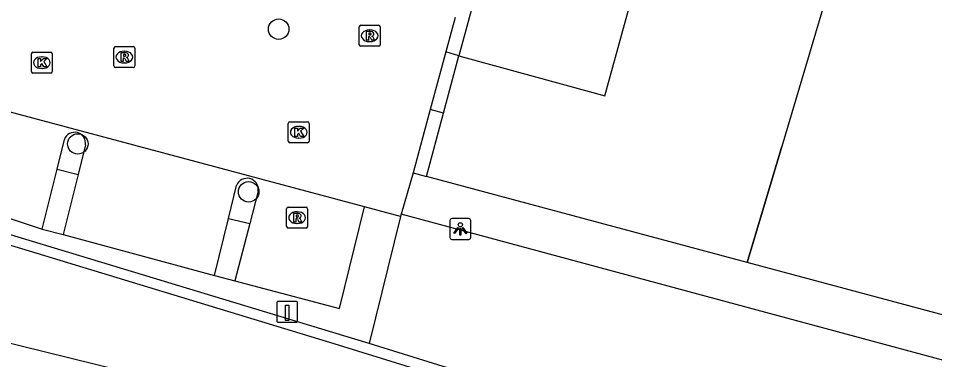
# Model space of a CAD drawing. Extents: x 162990 to 165007, y 383433 to 384336.
# Drawn here: x 163657.21 to 163701, y 383905.27 to 383921.61 of the extents above; entities that cross this region are included whole.
import ezdxf

# ---------------------------------------------------------------- set-up
doc = ezdxf.new("R2010")
doc.units = 0
for name, color, linetype in [('IMGEO_Boom', 7, 'Continuous'), ('IMGEO_Geluidsscherm', 7, 'Continuous'), ('IMGEO_Grasland_overig', 7, 'Continuous'), ('IMGEO_Groenvoorziening', 7, 'Continuous'), ('IMGEO_Hek', 7, 'Continuous'), ('IMGEO_Kolk', 7, 'Continuous'), ('IMGEO_Laadpaal', 7, 'Continuous'), ('IMGEO_Lichtpunt', 7, 'Continuous'), ('IMGEO_Pand', 7, 'Continuous'), ('IMGEO_Parkeervlak_open', 7, 'Continuous'), ('IMGEO_Rijbaan_lokaal_open', 7, 'Continuous'), ('IMGEO_Rioolput', 7, 'Continuous'), ('IMGEO_Spoorbaan_halfverhard', 7, 'Continuous'), ('IMGEO_Verkeerseiland_open', 7, 'Continuous'), ('IMGEO_Voetpad_open', 7, 'Continuous')]:
    doc.layers.add(name, color=color, linetype=linetype)

msp = doc.modelspace()

# ---------------------------------------------------------------- linework, layer by layer
at = {"layer": 'IMGEO_Boom'}
for centre in [(163669.653, 383921.087), (163660.054, 383915.596), (163668.218, 383913.303)]:
    msp.add_circle(centre, 0.489, dxfattribs=at)
at = {"layer": 'IMGEO_Geluidsscherm'}
msp.add_lwpolyline([(163555.79, 383937.222), (163564.646, 383935.431), (163579.692, 383931.881), (163589.465, 383929.727), (163599.072, 383927.517), (163605.168, 383926.118), (163613.02, 383923.823), (163634.587, 383917.404), (163655.721, 383911.082), (163672.29, 383906.041), (163680.003, 383903.652), (163680.457, 383903.531)], dxfattribs=at)
at = {"layer": 'IMGEO_Grasland_overig'}
msp.add_lwpolyline([(163443.216, 383956.832), (163466.917, 383952.997), (163487.883, 383949.526), (163505.529, 383947.116), (163506.203, 383946.946), (163536.04, 383941.212), (163554.665, 383937.466), (163555.79, 383937.222), (163564.646, 383935.431), (163579.692, 383931.881), (163589.465, 383929.727), (163599.072, 383927.517), (163605.168, 383926.118), (163613.02, 383923.823), (163634.587, 383917.404), (163655.721, 383911.082), (163672.29, 383906.041), (163680.003, 383903.652)], dxfattribs=at)
at = {"layer": 'IMGEO_Groenvoorziening'}
for points in [[(163707.39, 383935.603), (163703.527, 383930.905), (163701.096, 383929.591), (163697.268, 383927.521), (163693.691, 383915.474), (163692.043, 383909.923)], [(163677.533, 383917.072), (163678.267, 383919.806)], [(163677.533, 383917.072), (163676.895, 383917.244)], [(163676.719, 383914.035), (163677.533, 383917.072)], [(163680.457, 383903.531), (163680.535, 383904.008), (163673.981, 383906.039)]]:
    msp.add_lwpolyline(points, dxfattribs=at)
at = {"layer": 'IMGEO_Hek'}
msp.add_lwpolyline([(163692.043, 383909.923), (163693.691, 383915.474)], dxfattribs=at)
at = {"layer": 'IMGEO_Kolk'}
for p, q in [((163657.833, 383919.058), (163657.833, 383919.91)), ((163657.908, 383919.984), (163658.76, 383919.984)), ((163658.321, 383919.764), (163658.346, 383919.764)), ((163658.834, 383919.91), (163658.834, 383919.058)), ((163658.76, 383918.984), (163657.908, 383918.984)), ((163658.344, 383919.204), (163658.319, 383919.204)), ((163670.186, 383916.652), (163671.038, 383916.652)), ((163670.111, 383915.726), (163670.111, 383916.578)), ((163670.599, 383916.432), (163670.624, 383916.432)), ((163671.112, 383916.578), (163671.112, 383915.726)), ((163670.622, 383915.872), (163670.597, 383915.872)), ((163671.038, 383915.652), (163670.186, 383915.652))]:
    msp.add_line(p, q, dxfattribs=at)
for points in [[(163657.833, 383919.058), (163657.833, 383919.91)], [(163657.908, 383919.984), (163658.76, 383919.984)], [(163658.834, 383919.91), (163658.834, 383919.058)], [(163658.154, 383919.684), (163658.277, 383919.684), (163658.277, 383919.533), (163658.407, 383919.684), (163658.571, 383919.684), (163658.425, 383919.533), (163658.578, 383919.284), (163658.426, 383919.284), (163658.341, 383919.448), (163658.277, 383919.381), (163658.277, 383919.284), (163658.154, 383919.284), (163658.154, 383919.684)], [(163658.76, 383918.984), (163657.908, 383918.984)], [(163670.186, 383916.652), (163671.038, 383916.652)], [(163670.111, 383915.726), (163670.111, 383916.578)], [(163670.432, 383916.352), (163670.555, 383916.352), (163670.555, 383916.201), (163670.685, 383916.352), (163670.849, 383916.352), (163670.703, 383916.201), (163670.856, 383915.952), (163670.704, 383915.952), (163670.619, 383916.116), (163670.555, 383916.049), (163670.555, 383915.952), (163670.432, 383915.952), (163670.432, 383916.352)], [(163671.112, 383916.578), (163671.112, 383915.726)], [(163671.038, 383915.652), (163670.186, 383915.652)]]:
    msp.add_lwpolyline(points, dxfattribs=at)
for centre, start, end in [((163657.91, 383919.908), 91.552, 178.448), ((163657.91, 383919.908), 91.552, 178.448), ((163658.758, 383919.908), 1.552, 88.448), ((163658.758, 383919.908), 1.552, 88.448), ((163657.91, 383919.06), 181.552, 268.448), ((163657.91, 383919.06), 181.552, 268.448), ((163658.758, 383919.06), 271.552, 358.448), ((163658.758, 383919.06), 271.552, 358.448), ((163670.188, 383916.576), 91.552, 178.448), ((163670.188, 383916.576), 91.552, 178.448), ((163671.036, 383916.576), 1.552, 88.448), ((163671.036, 383916.576), 1.552, 88.448), ((163670.188, 383915.728), 181.552, 268.448), ((163670.188, 383915.728), 181.552, 268.448), ((163671.036, 383915.728), 271.552, 358.448), ((163671.036, 383915.728), 271.552, 358.448)]:
    msp.add_arc(centre, 0.0765, start, end, dxfattribs=at)
for centre, major_axis, ratio, start_param, end_param in [((163658.32, 383919.484), (-0.387, 0.002), 0.722429, 4.712389, 7.853982), ((163658.345, 383919.484), (-0.39, 0.002), 0.717154, 1.570796, 4.712389), ((163670.598, 383916.152), (-0.387, 0.002), 0.722429, 4.712389, 7.853982), ((163670.623, 383916.152), (-0.39, 0.002), 0.717154, 1.570796, 4.712389)]:
    msp.add_ellipse(centre, major_axis=major_axis, ratio=ratio, start_param=start_param, end_param=end_param, dxfattribs=at)
at = {"layer": 'IMGEO_Laadpaal'}
for p, q in [((163669.56, 383907.976), (163669.56, 383907.135)), ((163669.56, 383907.976), (163669.56, 383907.135)), ((163670.476, 383908.06), (163669.635, 383908.06)), ((163670.476, 383908.06), (163669.635, 383908.06)), ((163670.56, 383907.144), (163670.56, 383907.985)), ((163670.56, 383907.144), (163670.56, 383907.985)), ((163669.644, 383907.06), (163670.485, 383907.06)), ((163669.644, 383907.06), (163670.485, 383907.06))]:
    msp.add_line(p, q, dxfattribs=at)
msp.add_lwpolyline([(163669.975, 383907.873), (163670.135, 383907.873), (163670.135, 383907.14), (163669.975, 383907.14), (163669.975, 383907.873)], dxfattribs=at)
for centre, start, end in [((163669.638, 383907.982), 92.4484, 184.2845), ((163669.638, 383907.982), 92.4484, 184.2845), ((163670.482, 383907.982), 2.4484, 94.2845), ((163670.482, 383907.982), 2.4484, 94.2845), ((163669.638, 383907.138), 182.4484, 274.2845), ((163669.638, 383907.138), 182.4484, 274.2845), ((163670.482, 383907.138), 272.4484, 4.2845), ((163670.482, 383907.138), 272.4484, 4.2845)]:
    msp.add_arc(centre, 0.0779, start, end, dxfattribs=at)
at = {"layer": 'IMGEO_Lichtpunt'}
for p, q in [((163677.836, 383911.927), (163677.836, 383911.12)), ((163677.836, 383911.927), (163677.836, 383911.12)), ((163678.738, 383912.022), (163677.93, 383912.022)), ((163678.738, 383912.022), (163677.93, 383912.022)), ((163678.832, 383911.12), (163678.832, 383911.927)), ((163678.832, 383911.12), (163678.832, 383911.927)), ((163677.93, 383911.026), (163678.738, 383911.026)), ((163677.93, 383911.026), (163678.738, 383911.026))]:
    msp.add_line(p, q, dxfattribs=at)
for points in [[(163678.21, 383911.591), (163678.249, 383911.563), (163678.061, 383911.301), (163678.023, 383911.328), (163678.21, 383911.591)], [(163678.312, 383911.543), (163678.359, 383911.543), (163678.359, 383911.221), (163678.312, 383911.221), (163678.312, 383911.543)], [(163678.422, 383911.563), (163678.46, 383911.59), (163678.647, 383911.328), (163678.608, 383911.3), (163678.422, 383911.563)]]:
    msp.add_lwpolyline(points, dxfattribs=at)
msp.add_circle((163678.335, 383911.725), 0.0994, dxfattribs=at)
for centre, start, end in [((163677.93, 383911.927), 90, 180), ((163677.93, 383911.927), 90, 180), ((163678.738, 383911.927), 0, 90), ((163678.738, 383911.927), 0, 90), ((163677.93, 383911.12), 180, 270), ((163677.93, 383911.12), 180, 270), ((163678.738, 383911.12), 270, 0), ((163678.738, 383911.12), 270, 360)]:
    msp.add_arc(centre, 0.0946, start, end, dxfattribs=at)
at = {"layer": 'IMGEO_Pand'}
for points in [[(163681.571, 383932.417), (163681.277, 383931.314), (163680.018, 383926.27), (163678.267, 383919.806)], [(163678.267, 383919.806), (163684.662, 383918.056), (163685.245, 383917.897), (163686.564, 383922.72), (163688.262, 383929.008), (163690.659, 383928.4), (163690.407, 383927.46), (163693.057, 383926.751), (163693.704, 383929.169)]]:
    msp.add_lwpolyline(points, dxfattribs=at)
at = {"layer": 'IMGEO_Parkeervlak_open'}
for points in [[(163659.063, 383914.383), (163659.416, 383915.809)], [(163660.416, 383915.547), (163660.066, 383914.128)], [(163658.354, 383911.519), (163659.063, 383914.383)], [(163660.066, 383914.128), (163659.357, 383911.258)], [(163667.255, 383912.032), (163667.636, 383913.603)], [(163668.675, 383913.337), (163668.274, 383911.793)], [(163666.592, 383909.293), (163667.255, 383912.032)], [(163668.274, 383911.793), (163667.56, 383909.048)]]:
    msp.add_lwpolyline(points, dxfattribs=at)
for centre, radius, start, end in [((163659.904, 383915.634), 0.519, 350.3657, 160.2713), ((163668.141, 383913.413), 0.539, 351.9072, 159.3724)]:
    msp.add_arc(centre, radius, start, end, dxfattribs=at)
at = {"layer": 'IMGEO_Rijbaan_lokaal_open'}
for points in [[(163678.094, 383921.638), (163677.637, 383919.996)], [(163677.637, 383919.996), (163676.895, 383917.244)], [(163673.762, 383912.585), (163654.667, 383917.689)], [(163676.895, 383917.244), (163676.076, 383914.207)], [(163676.076, 383914.207), (163675.505, 383912.228)], [(163675.48, 383912.126), (163673.762, 383912.585)], [(163675.505, 383912.228), (163675.48, 383912.126)]]:
    msp.add_lwpolyline(points, dxfattribs=at)
at = {"layer": 'IMGEO_Rioolput'}
for p, q in [((163673.501, 383920.345), (163673.501, 383921.197)), ((163673.576, 383921.271), (163674.428, 383921.271)), ((163673.989, 383921.051), (163674.014, 383921.051)), ((163674.502, 383921.197), (163674.502, 383920.345)), ((163661.777, 383919.327), (163661.777, 383920.179)), ((163661.852, 383920.253), (163662.704, 383920.253)), ((163662.778, 383920.179), (163662.778, 383919.327)), ((163674.428, 383920.271), (163673.576, 383920.271)), ((163674.012, 383920.491), (163673.987, 383920.491)), ((163662.265, 383920.033), (163662.29, 383920.033)), ((163662.288, 383919.473), (163662.263, 383919.473)), ((163662.704, 383919.253), (163661.852, 383919.253)), ((163670.032, 383911.641), (163670.032, 383912.493)), ((163670.107, 383912.567), (163670.959, 383912.567)), ((163670.52, 383912.347), (163670.545, 383912.347)), ((163671.033, 383912.493), (163671.033, 383911.641)), ((163670.959, 383911.567), (163670.107, 383911.567)), ((163670.543, 383911.787), (163670.518, 383911.787))]:
    msp.add_line(p, q, dxfattribs=at)
for points in [[(163673.501, 383920.345), (163673.501, 383921.197)], [(163673.576, 383921.271), (163674.428, 383921.271)], [(163674.502, 383921.197), (163674.502, 383920.345)], [(163674.09, 383920.969), (163673.838, 383920.971), (163673.838, 383920.571)], [(163673.838, 383920.571), (163673.962, 383920.571), (163673.962, 383920.733), (163673.973, 383920.733)], [(163674.016, 383920.89), (163673.962, 383920.89), (163673.962, 383920.809)], [(163673.962, 383920.809), (163674.014, 383920.809)], [(163674.02, 383920.704), (163674.091, 383920.571), (163674.231, 383920.571), (163674.166, 383920.697)], [(163661.777, 383919.327), (163661.777, 383920.179)], [(163661.852, 383920.253), (163662.704, 383920.253)], [(163662.778, 383920.179), (163662.778, 383919.327)], [(163674.428, 383920.271), (163673.576, 383920.271)], [(163662.366, 383919.951), (163662.114, 383919.953), (163662.114, 383919.553)], [(163662.114, 383919.553), (163662.238, 383919.553), (163662.238, 383919.715), (163662.249, 383919.715)], [(163662.292, 383919.872), (163662.238, 383919.872), (163662.238, 383919.791)], [(163662.238, 383919.791), (163662.29, 383919.791)], [(163662.296, 383919.686), (163662.367, 383919.553), (163662.507, 383919.553), (163662.442, 383919.679)], [(163662.704, 383919.253), (163661.852, 383919.253)], [(163670.032, 383911.641), (163670.032, 383912.493)], [(163670.107, 383912.567), (163670.959, 383912.567)], [(163670.621, 383912.265), (163670.369, 383912.267), (163670.369, 383911.867)], [(163671.033, 383912.493), (163671.033, 383911.641)], [(163670.369, 383911.867), (163670.493, 383911.867), (163670.493, 383912.029), (163670.504, 383912.029)], [(163670.547, 383912.186), (163670.493, 383912.186), (163670.493, 383912.105)], [(163670.493, 383912.105), (163670.545, 383912.105)], [(163670.551, 383912), (163670.622, 383911.867), (163670.762, 383911.867), (163670.697, 383911.993)], [(163670.959, 383911.567), (163670.107, 383911.567)]]:
    msp.add_lwpolyline(points, dxfattribs=at)
for centre, radius, start, end in [((163673.578, 383921.195), 0.0765, 91.552, 178.448), ((163673.578, 383921.195), 0.0765, 91.552, 178.448), ((163674.426, 383921.195), 0.0765, 1.552, 88.448), ((163674.426, 383921.195), 0.0765, 1.552, 88.448), ((163673.972, 383920.68), 0.0533, 26.0293, 88.6989), ((163673.998, 383920.998), 0.19, 274.7715, 282.9687), ((163674.022, 383920.794), 0.0964, 77.0061, 93.1865), ((163674.036, 383920.851), 0.0378, 276.6634, 79.6772), ((163674.089, 383920.859), 0.109, 350.3612, 89.416), ((163674.087, 383920.859), 0.112, 277.5842, 350.9817), ((163674.071, 383920.644), 0.108, 29.5134, 73.7905), ((163661.854, 383920.177), 0.0765, 91.552, 178.448), ((163661.854, 383920.177), 0.0765, 91.552, 178.448), ((163662.702, 383920.177), 0.0765, 1.552, 88.448), ((163662.702, 383920.177), 0.0765, 1.552, 88.448), ((163673.578, 383920.347), 0.0765, 181.552, 268.448), ((163673.578, 383920.347), 0.0765, 181.552, 268.448), ((163674.426, 383920.347), 0.0765, 271.552, 358.448), ((163674.426, 383920.347), 0.0765, 271.552, 358.448), ((163662.248, 383919.662), 0.0533, 26.0293, 88.6989), ((163662.274, 383919.98), 0.19, 274.7715, 282.9687), ((163662.298, 383919.776), 0.0964, 77.0061, 93.1865), ((163662.312, 383919.833), 0.0378, 276.6634, 79.6772), ((163662.365, 383919.841), 0.109, 350.3612, 89.416), ((163662.363, 383919.841), 0.112, 277.5842, 350.9817), ((163662.347, 383919.626), 0.108, 29.5134, 73.7905), ((163661.854, 383919.329), 0.0765, 181.552, 268.448), ((163661.854, 383919.329), 0.0765, 181.552, 268.448), ((163662.702, 383919.329), 0.0765, 271.552, 358.448), ((163662.702, 383919.329), 0.0765, 271.552, 358.448), ((163670.109, 383912.491), 0.0765, 91.552, 178.448), ((163670.109, 383912.491), 0.0765, 91.552, 178.448), ((163670.62, 383912.155), 0.109, 350.3612, 89.416), ((163670.957, 383912.491), 0.0765, 1.552, 88.448), ((163670.957, 383912.491), 0.0765, 1.552, 88.448), ((163670.503, 383911.976), 0.0533, 26.0293, 88.6989), ((163670.529, 383912.294), 0.19, 274.7715, 282.9687), ((163670.553, 383912.09), 0.0964, 77.0061, 93.1865), ((163670.567, 383912.147), 0.0378, 276.6634, 79.6772), ((163670.618, 383912.155), 0.112, 277.5842, 350.9817), ((163670.602, 383911.94), 0.108, 29.5134, 73.7905), ((163670.109, 383911.643), 0.0765, 181.552, 268.448), ((163670.109, 383911.643), 0.0765, 181.552, 268.448), ((163670.957, 383911.643), 0.0765, 271.552, 358.448), ((163670.957, 383911.643), 0.0765, 271.552, 358.448)]:
    msp.add_arc(centre, radius, start, end, dxfattribs=at)
for centre, major_axis, ratio, start_param, end_param in [((163673.988, 383920.771), (-0.387, 0.002), 0.722429, 4.712389, 7.853982), ((163674.013, 383920.771), (-0.39, 0.002), 0.717154, 1.570796, 4.712389), ((163662.264, 383919.753), (-0.387, 0.002), 0.722429, 4.712389, 7.853982), ((163662.289, 383919.753), (-0.39, 0.002), 0.717154, 1.570796, 4.712389), ((163670.519, 383912.067), (-0.387, 0.002), 0.722429, 4.712389, 7.853982), ((163670.544, 383912.067), (-0.39, 0.002), 0.717154, 1.570796, 4.712389)]:
    msp.add_ellipse(centre, major_axis=major_axis, ratio=ratio, start_param=start_param, end_param=end_param, dxfattribs=at)
at = {"layer": 'IMGEO_Spoorbaan_halfverhard'}
msp.add_lwpolyline([(163679.08, 383900.453), (163670.387, 383902.701), (163634.665, 383911.508), (163602.361, 383919.022), (163596.824, 383920.182), (163597.332, 383922.493), (163594.114, 383923.205), (163593.547, 383921.194), (163569.036, 383926.529)], dxfattribs=at)
at = {"layer": 'IMGEO_Verkeerseiland_open'}
for points in [[(163659.063, 383914.383), (163660.066, 383914.128)], [(163667.255, 383912.032), (163668.274, 383911.793)]]:
    msp.add_lwpolyline(points, dxfattribs=at)
at = {"layer": 'IMGEO_Voetpad_open'}
for points in [[(163678.267, 383919.806), (163677.637, 383919.996)], [(163673.981, 383906.039), (163651.937, 383912.722), (163653.247, 383917.636)], [(163654.667, 383917.689), (163653.533, 383913.106), (163658.354, 383911.519)], [(163676.076, 383914.207), (163676.719, 383914.035)], [(163692.043, 383909.923), (163676.719, 383914.035)], [(163667.56, 383909.048), (163672.563, 383907.712), (163673.762, 383912.585)], [(163675.48, 383912.126), (163673.981, 383906.039)], [(163717.041, 383901.013), (163675.505, 383912.228)], [(163658.354, 383911.519), (163659.357, 383911.258)], [(163659.357, 383911.258), (163666.592, 383909.293)], [(163744.64, 383901.053), (163728.251, 383905.398), (163717.181, 383903.179), (163692.043, 383909.923)], [(163666.592, 383909.293), (163667.56, 383909.048)]]:
    msp.add_lwpolyline(points, dxfattribs=at)

doc.saveas('drawing.dxf')
